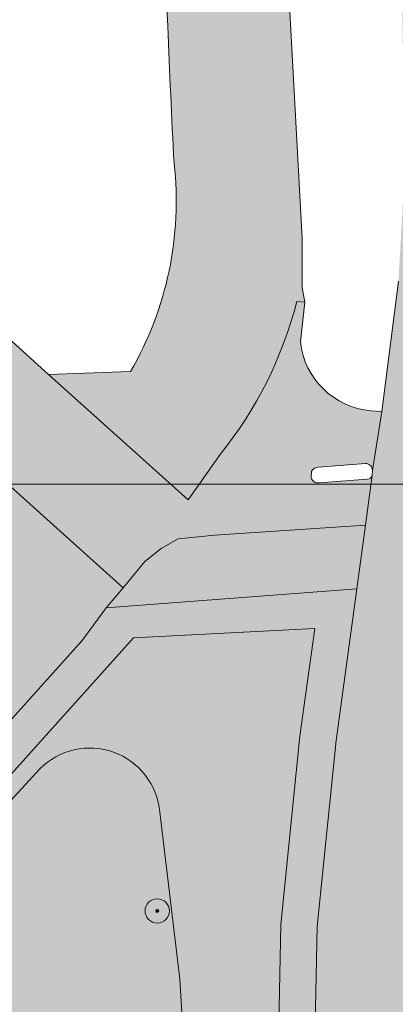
# Model space of a CAD drawing. Extents: x 101956 to 105180, y 476926 to 481317.
# Tile 609 of 649: x 104452 to 104464, y 480778 to 480810. Entities that reach past the tile are written whole.
import ezdxf

# ---------------------------------------------------------------- set-up
doc = ezdxf.new("R2010")
doc.units = 0
doc.header["$LTSCALE"] = 0.5
for name, color, linetype, lineweight in [('B-WE-GR-BOOM-S', 90, 'Continuous', 25), ('B-WE-OG-TERREIN_CULTUURSCHEIDING-GV', 7, 'Continuous', 18), ('B-WE-OG-WATER_SLOOT-GV', 120, 'Continuous', 18), ('B-WE-VH-VERHARDING_ASFALT-GV', 252, 'Continuous', 18), ('B-WE-VH-VERHARDING_TEGEL-GV', 252, 'Continuous', 18)]:
    doc.layers.add(name, color=color, linetype=linetype, lineweight=lineweight)
for name, color, linetype, lineweight, true_color in [('B-WE-OG-TERREIN_CULTUURSCHEIDING-V', 7, 'Continuous', 18, 0x28c846), ('B-WE-OG-WATER_SLOOT-V', 7, 'Continuous', 18, 0xafcde1), ('B-WE-VH-VERHARDING_ASFALT-V', 7, 'Continuous', 18, 0xcdcdcd), ('B-WE-VH-VERHARDING_TEGEL-V', 7, 'Continuous', 18, 0xcdcdcd)]:
    doc.layers.add(name, color=color, linetype=linetype, lineweight=lineweight, true_color=true_color)
doc.layers.add('X-XX-AL-HULPLIJN-G', color=7, linetype='Continuous', lineweight=18, plot=False)

# ---------------------------------------------------------------- blocks, each defined once
blk = doc.blocks.new('SGR-BOOM_01-SO')
at = {"linetype": 'ByBlock', "lineweight": 18}
h = blk.add_hatch(color=0, dxfattribs=at)
h.dxf.hatch_style = 1
edge = h.paths.add_edge_path()
edge.add_arc((0, 0), 0.25, 0, 360)
at = {"color": 0, "linetype": 'ByBlock', "lineweight": 18}
for radius in [2, 0.25]:
    blk.add_circle((0, 0), radius, dxfattribs=at)

msp = doc.modelspace()

# ---------------------------------------------------------------- hatches: boundary and pattern name
at = {"layer": 'B-WE-OG-TERREIN_CULTUURSCHEIDING-V'}
h = msp.add_hatch(color=256, dxfattribs=at)
edge = h.paths.add_edge_path()
edge.add_line((104454.599, 480791.009), (104453.805, 480789.931))
edge.add_line((104453.805, 480789.931), (104407.267, 480738.096))
edge.add_arc((104408.9507442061, 480736.2586357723), 2.492168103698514, 132.5018659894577, 162.958530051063)
edge.add_line((104406.568, 480736.989), (104406.066, 480735.347))
edge.add_arc((104404.7835484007, 480735.3750465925), 1.282758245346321, 321.75575997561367, 358.7471688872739, ccw=False)
edge.add_line((104405.791, 480734.581), (104405.026, 480733.598))
edge.add_line((104405.026, 480733.598), (104398.116, 480725.852))
edge.add_arc((104395.4743703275, 480729.1874603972), 4.254821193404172, 294.79905154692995, 308.37864372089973, ccw=False)
edge.add_line((104397.259, 480725.325), (104395.094, 480724.343))
edge.add_line((104395.094, 480724.343), (104394.29, 480723.618))
edge.add_line((104394.29, 480723.618), (104347.647, 480671.627))
edge.add_arc((104217.6399159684, 480786.2543855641), 173.3242032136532, 315.5167539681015, 318.5973410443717, ccw=False)
edge.add_arc((103498.7715268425, 481537.2086968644), 1212.822744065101, 313.3958462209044, 314.00197038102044, ccw=False)
edge.add_line((104332.023, 480655.942), (104346.609, 480656.659))
edge.add_line((104346.609, 480656.659), (104384.073, 480658.534))
edge.add_line((104384.073, 480658.534), (104415.456, 480660.19))
edge.add_line((104415.456, 480660.19), (104427.359, 480661.088))
edge.add_line((104427.359, 480661.088), (104432.192, 480661.546))
edge.add_line((104432.192, 480661.546), (104436.798, 480662.465))
edge.add_line((104436.798, 480662.465), (104444.146, 480664.444))
edge.add_line((104444.146, 480664.444), (104446.315, 480665.077))
edge.add_line((104446.315, 480665.077), (104449.966, 480666.368))
edge.add_line((104449.966, 480666.368), (104470.134, 480674.059))
edge.add_line((104470.134, 480674.059), (104472.749, 480675.317))
edge.add_line((104472.749, 480675.317), (104474.49, 480677.353))
edge.add_line((104474.49, 480677.353), (104474.821, 480678.017))
edge.add_line((104474.821, 480678.017), (104474.938, 480680.197))
edge.add_line((104474.938, 480680.197), (104474.731, 480682.095))
edge.add_line((104474.731, 480682.095), (104473.584, 480685.471))
edge.add_line((104473.584, 480685.471), (104472.287, 480689.808))
edge.add_line((104472.287, 480689.808), (104471.71, 480692.077))
edge.add_line((104471.71, 480692.077), (104470.953, 480696.041))
edge.add_line((104470.953, 480696.041), (104470.7, 480697.65))
edge.add_line((104470.7, 480697.65), (104470.559, 480699.043))
edge.add_line((104470.559, 480699.043), (104469.72, 480714.854))
edge.add_line((104469.72, 480714.854), (104468.875, 480730.184))
edge.add_line((104468.875, 480730.184), (104468.559, 480735.165))
edge.add_line((104468.559, 480735.165), (104468.164, 480738.65))
edge.add_line((104468.164, 480738.65), (104467.462, 480742.32))
edge.add_line((104467.462, 480742.32), (104466.387, 480746.453))
edge.add_line((104466.387, 480746.453), (104463.971, 480755.763))
edge.add_line((104463.971, 480755.763), (104462.774, 480761.215))
edge.add_line((104462.774, 480761.215), (104461.811, 480767.406))
edge.add_line((104461.811, 480767.406), (104461.402, 480773.484))
edge.add_line((104461.402, 480773.484), (104461.549, 480780.514))
edge.add_line((104461.549, 480780.514), (104462.168, 480786.639))
edge.add_line((104462.168, 480786.639), (104462.854, 480791.642))
edge.add_line((104462.854, 480791.642), (104454.599, 480791.009))
edge = h.paths.add_edge_path(flags=16)
edge.add_line((104428.559, 480760.016), (104455.498, 480790.02))
edge.add_line((104455.498, 480790.02), (104461.463, 480790.332))
edge.add_line((104461.463, 480790.332), (104460.976, 480786.781))
edge.add_line((104460.976, 480786.781), (104460.35, 480780.587))
edge.add_line((104460.35, 480780.587), (104460.201, 480773.456))
edge.add_line((104460.201, 480773.456), (104460.617, 480767.273))
edge.add_line((104460.617, 480767.273), (104461.594, 480760.994))
edge.add_line((104461.594, 480760.994), (104462.804, 480755.484))
edge.add_line((104462.804, 480755.484), (104465.226, 480746.151))
edge.add_line((104465.226, 480746.151), (104466.291, 480742.056))
edge.add_line((104466.291, 480742.056), (104466.977, 480738.469))
edge.add_line((104466.977, 480738.469), (104467.363, 480735.059))
edge.add_line((104467.363, 480735.059), (104467.677, 480730.113))
edge.add_line((104467.677, 480730.113), (104468.522, 480714.789))
edge.add_line((104468.522, 480714.789), (104469.362, 480698.951))
edge.add_line((104469.362, 480698.951), (104469.506, 480697.507))
edge.add_line((104469.506, 480697.507), (104470.537, 480691.822))
edge.add_line((104470.537, 480691.822), (104471.13, 480689.488))
edge.add_line((104471.13, 480689.488), (104472.441, 480685.106))
edge.add_line((104472.441, 480685.106), (104473.601, 480681.691))
edge.add_line((104473.601, 480681.691), (104473.482, 480678.021))
edge.add_line((104473.482, 480678.021), (104472.001, 480676.289))
edge.add_line((104472.001, 480676.289), (104469.659, 480675.162))
edge.add_line((104469.659, 480675.162), (104449.552, 480667.494))
edge.add_line((104449.552, 480667.494), (104445.947, 480666.22))
edge.add_line((104445.947, 480666.22), (104443.822, 480665.599))
edge.add_line((104443.822, 480665.599), (104436.524, 480663.634))
edge.add_line((104436.524, 480663.634), (104432.018, 480662.735))
edge.add_line((104432.018, 480662.735), (104427.257, 480662.284))
edge.add_line((104427.257, 480662.284), (104415.379, 480661.388))
edge.add_line((104415.379, 480661.388), (104384.011, 480659.732))
edge.add_line((104384.011, 480659.732), (104346.55, 480657.858))
edge.add_line((104346.55, 480657.858), (104335.199, 480657.3))
edge.add_arc((103708.0467740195, 481317.9382832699), 910.9131988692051, 313.5104894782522, 313.7123832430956)
edge.add_arc((103357.1463037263, 481684.4811923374), 1418.342769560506, 313.7261904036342, 313.9850650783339)
edge.add_arc((104218.5195809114, 480785.4368345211), 173.3236166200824, 315.5005997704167, 318.6062266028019)
edge.add_line((104348.544, 480670.83), (104395.141, 480722.769))
edge.add_line((104395.141, 480722.769), (104395.759, 480723.327))
edge.add_line((104395.759, 480723.327), (104397.756, 480724.233))
edge.add_line((104397.756, 480724.233), (104398.332, 480724.54))
edge.add_line((104398.332, 480724.54), (104398.948, 480724.982))
edge.add_line((104398.948, 480724.982), (104405.949, 480732.83))
edge.add_line((104405.949, 480732.83), (104406.734, 480733.84))
edge.add_line((104406.734, 480733.84), (104407.254, 480735.13))
edge.add_line((104407.254, 480735.13), (104407.716, 480736.639))
edge.add_line((104407.716, 480736.639), (104408.114, 480737.244))
edge.add_line((104408.114, 480737.244), (104428.559, 480760.016))
h = msp.add_hatch(color=256, dxfattribs=at)
edge = h.paths.add_edge_path()
edge.add_line((104428.559, 480760.016), (104408.114, 480737.244))
edge.add_line((104408.114, 480737.244), (104407.716, 480736.639))
edge.add_line((104407.716, 480736.639), (104407.254, 480735.13))
edge.add_line((104407.254, 480735.13), (104406.734, 480733.84))
edge.add_line((104406.734, 480733.84), (104405.949, 480732.83))
edge.add_line((104405.949, 480732.83), (104398.948, 480724.982))
edge.add_line((104398.948, 480724.982), (104398.332, 480724.54))
edge.add_line((104398.332, 480724.54), (104397.756, 480724.233))
edge.add_line((104397.756, 480724.233), (104395.759, 480723.327))
edge.add_line((104395.759, 480723.327), (104395.141, 480722.769))
edge.add_line((104395.141, 480722.769), (104348.544, 480670.83))
edge.add_arc((104218.5195809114, 480785.4368345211), 173.3236166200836, 315.5005997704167, 318.60622660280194, ccw=False)
edge.add_arc((103357.1463037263, 481684.4811923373), 1418.342769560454, 313.7261904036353, 313.98506507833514, ccw=False)
edge.add_arc((103708.0467740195, 481317.9382832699), 910.9131988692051, 313.51048947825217, 313.7123832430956, ccw=False)
edge.add_line((104335.199, 480657.3), (104346.55, 480657.858))
edge.add_line((104346.55, 480657.858), (104384.011, 480659.732))
edge.add_line((104384.011, 480659.732), (104415.379, 480661.388))
edge.add_line((104415.379, 480661.388), (104427.257, 480662.284))
edge.add_line((104427.257, 480662.284), (104432.018, 480662.735))
edge.add_line((104432.018, 480662.735), (104436.524, 480663.634))
edge.add_line((104436.524, 480663.634), (104443.822, 480665.599))
edge.add_line((104443.822, 480665.599), (104445.947, 480666.22))
edge.add_line((104445.947, 480666.22), (104449.552, 480667.494))
edge.add_line((104449.552, 480667.494), (104469.659, 480675.162))
edge.add_line((104469.659, 480675.162), (104472.001, 480676.289))
edge.add_line((104472.001, 480676.289), (104473.482, 480678.021))
edge.add_line((104473.482, 480678.021), (104473.601, 480681.691))
edge.add_line((104473.601, 480681.691), (104472.441, 480685.106))
edge.add_line((104472.441, 480685.106), (104471.13, 480689.488))
edge.add_line((104471.13, 480689.488), (104470.537, 480691.822))
edge.add_line((104470.537, 480691.822), (104469.506, 480697.507))
edge.add_line((104469.506, 480697.507), (104469.362, 480698.951))
edge.add_line((104469.362, 480698.951), (104468.522, 480714.789))
edge.add_line((104468.522, 480714.789), (104467.677, 480730.113))
edge.add_line((104467.677, 480730.113), (104467.363, 480735.059))
edge.add_line((104467.363, 480735.059), (104466.977, 480738.469))
edge.add_line((104466.977, 480738.469), (104466.291, 480742.056))
edge.add_line((104466.291, 480742.056), (104465.226, 480746.151))
edge.add_line((104465.226, 480746.151), (104462.804, 480755.484))
edge.add_line((104462.804, 480755.484), (104461.594, 480760.994))
edge.add_line((104461.594, 480760.994), (104460.617, 480767.273))
edge.add_line((104460.617, 480767.273), (104460.201, 480773.456))
edge.add_line((104460.201, 480773.456), (104460.35, 480780.587))
edge.add_line((104460.35, 480780.587), (104460.976, 480786.781))
edge.add_line((104460.976, 480786.781), (104461.463, 480790.332))
edge.add_line((104461.463, 480790.332), (104455.498, 480790.02))
edge.add_line((104455.498, 480790.02), (104428.559, 480760.016))
edge = h.paths.add_edge_path(flags=16)
edge.add_arc((104440.687297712, 480689.3811709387), 21.7901765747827, 344.7481621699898, 369.9305998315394)
edge.add_line((104462.151, 480693.139), (104457.021, 480778.779))
edge.add_line((104457.021, 480778.779), (104456.358, 480784.287))
edge.add_arc((104454.056489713, 480784.0841115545), 2.310435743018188, 5.037856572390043, 135.378787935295)
edge.add_line((104452.412, 480785.707), (104438.065, 480770.052))
edge.add_line((104438.065, 480770.052), (104431.021, 480762.513))
edge.add_arc((104439.1493901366, 480755.0477545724), 11.03633161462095, 137.4351289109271, 166.9061487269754)
edge.add_line((104428.4, 480757.548), (104421.172, 480749.661))
edge.add_arc((104424.3859323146, 480747.6018609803), 3.81699023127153, 147.3526596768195, 215.3585839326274)
edge.add_line((104421.273, 480745.393), (104423.885, 480741.088))
edge.add_arc((104422.8289237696, 480740.543342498), 1.188254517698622, -48.96733607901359, 27.281828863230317, ccw=False)
edge.add_line((104423.609, 480739.647), (104420.38, 480736.025))
edge.add_arc((104403.3908804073, 480741.3004545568), 17.78933965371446, 333.7161276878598, 342.74940725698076, ccw=False)
edge.add_line((104419.341, 480733.423), (104403.574, 480716.884))
edge.add_arc((104400.0217073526, 480719.3775330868), 4.340102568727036, 274.8546131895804, 324.9330504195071, ccw=False)
edge.add_line((104400.389, 480715.053), (104393.747, 480714.315))
edge.add_line((104393.747, 480714.315), (104391.249, 480716.34))
edge.add_line((104391.249, 480716.34), (104370.11, 480693.911))
edge.add_line((104370.11, 480693.911), (104369.166, 480684.952))
edge.add_arc((104368.0653751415, 480671.3780339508), 13.61851421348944, 85.36439811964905, 145.7683257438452)
edge.add_arc((104362.8116855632, 480673.1506787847), 8.410742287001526, 135.5653488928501, 222.6245241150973)
edge.add_arc((104364.0430548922, 480674.9853180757), 10.57179762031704, 225.4225647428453, 283.7844729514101)
edge.add_line((104366.562, 480664.718), (104441.129, 480668.544))
edge.add_arc((104441.906051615, 480690.3924422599), 21.86225602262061, 267.9631032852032, 307.9840365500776)
edge.add_arc((104442.1907698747, 480688.2994213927), 20.06556163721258, 311.0228457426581, 346.5992087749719)
at = {"layer": 'B-WE-OG-WATER_SLOOT-V'}
h = msp.add_hatch(color=256, dxfattribs=at)
edge = h.paths.add_edge_path()
edge.add_line((104431.021, 480762.513), (104436.469, 480761.901))
edge.add_line((104436.469, 480761.901), (104441.126, 480767.071))
edge.add_line((104441.126, 480767.071), (104447.401, 480774.101))
edge.add_arc((104453.1284950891, 480769.9174318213), 7.092703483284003, 115.1069079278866, 143.8542654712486, ccw=False)
edge.add_arc((104451.5087895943, 480774.8679400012), 2.024469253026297, 7.266378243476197, 133.3533554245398, ccw=False)
edge.add_line((104453.517, 480775.124), (104453.938, 480769.493))
edge.add_line((104453.938, 480769.493), (104458.1, 480689.148))
edge.add_arc((104443.1590228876, 480687.8924217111), 14.99364111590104, -14.501238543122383, 4.803615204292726, ccw=False)
edge.add_arc((104472.1553581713, 480676.8796450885), 16.19766923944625, 153.3774433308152, 172.3460758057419)
edge.add_arc((104452.1374603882, 480680.7302989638), 4.31101330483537, 283.4201027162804, 336.87213304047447, ccw=False)
edge.add_line((104453.138, 480676.537), (104455.361, 480673.161))
edge.add_arc((104442.1907698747, 480688.2994213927), 20.06556163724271, 311.0228457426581, 346.5992087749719)
edge.add_arc((104440.687297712, 480689.3811709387), 21.79017657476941, 344.7481621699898, 369.9305998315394)
edge.add_line((104462.151, 480693.139), (104457.021, 480778.779))
edge.add_line((104457.021, 480778.779), (104456.358, 480784.287))
edge.add_arc((104454.056489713, 480784.0841115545), 2.31043574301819, 5.037856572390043, 135.378787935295)
edge.add_line((104452.412, 480785.707), (104438.065, 480770.052))
edge.add_line((104438.065, 480770.052), (104431.021, 480762.513))
at = {"layer": 'B-WE-VH-VERHARDING_ASFALT-V'}
h = msp.add_hatch(color=256, dxfattribs=at)
edge = h.paths.add_edge_path()
edge.add_line((104456.863, 480880.115), (104457.987, 480882.911))
edge.add_line((104457.987, 480882.911), (104457.333, 480894.929))
edge.add_line((104457.333, 480894.929), (104455.789, 480897.967))
edge.add_line((104455.789, 480897.967), (104454.98, 480911.147))
edge.add_line((104454.98, 480911.147), (104454.454, 480919.991))
edge.add_line((104454.454, 480919.991), (104454.548, 480925.541))
edge.add_arc((104461.0751761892, 480925.761711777), 6.53090672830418, 138.7364371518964, 181.9366777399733, ccw=False)
edge.add_line((104456.166, 480930.069), (104460.467, 480934.923))
edge.add_line((104460.467, 480934.923), (104509.661, 480989.838))
edge.add_line((104509.661, 480989.838), (104518.727, 481000))
edge.add_line((104518.727, 481000), (104532.817, 481015.793))
edge.add_line((104532.817, 481015.793), (104538.871, 481022.577))
edge.add_line((104538.871, 481022.577), (104608.747, 481100.733))
edge.add_line((104608.747, 481100.733), (104696.821, 481199.694))
edge.add_line((104696.821, 481199.694), (104697.723, 481200.708))
edge.add_line((104697.723, 481200.708), (104700.979, 481204.366))
edge.add_line((104700.979, 481204.366), (104708.504, 481212.821))
edge.add_line((104708.504, 481212.821), (104709.525, 481214.044))
edge.add_line((104709.525, 481214.044), (104706.395, 481216.724))
edge.add_line((104706.395, 481216.724), (104683.043, 481190.461))
edge.add_line((104683.043, 481190.461), (104621.531, 481121.282))
edge.add_line((104621.531, 481121.282), (104605.557, 481103.318))
edge.add_line((104605.557, 481103.318), (104529.407, 481018.144))
edge.add_line((104529.407, 481018.144), (104527.803, 481016.349))
edge.add_line((104527.803, 481016.349), (104513.184, 481000))
edge.add_line((104513.184, 481000), (104508.047, 480994.255))
edge.add_line((104508.047, 480994.255), (104506.459, 480992.424))
edge.add_line((104506.459, 480992.424), (104452.405, 480932.134))
edge.add_arc((104458.8899116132, 480926.0109132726), 8.918871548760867, 136.6438256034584, 185.074695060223)
edge.add_line((104450.006, 480925.222), (104450.622, 480916.278))
edge.add_line((104450.622, 480916.278), (104451.781, 480896.434))
edge.add_line((104451.781, 480896.434), (104453.681, 480863.89))
edge.add_line((104453.681, 480863.89), (104456.626, 480810.164))
edge.add_arc((104740.0658889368, 480820.8440370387), 283.6410298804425, 182.1578885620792, 183.0702762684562)
edge.add_arc((104445.7738852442, 480804.3890656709), 11.13000022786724, -30.20270151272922, 6.515453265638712, ccw=False)
edge.add_line((104455.393, 480798.79), (104452.692, 480798.695))
edge.add_line((104452.692, 480798.695), (104457.297, 480794.571))
edge.add_line((104457.297, 480794.571), (104458.346, 480796.064))
edge.add_arc((104448.0389398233, 480804.3942965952), 13.25252167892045, 321.0544175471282, 345.6154950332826)
edge.add_line((104460.876, 480801.102), (104461.14, 480801.078))
edge.add_line((104461.14, 480801.078), (104461.05, 480801.564))
edge.add_line((104461.05, 480801.564), (104461.052, 480803.169))
edge.add_line((104461.052, 480803.169), (104456.863, 480880.115))
h = msp.add_hatch(color=256, dxfattribs=at)
edge = h.paths.add_edge_path()
edge.add_line((104467.093, 480797.548), (104467.302, 480799.19))
edge.add_line((104467.302, 480799.19), (104467.637, 480802.039))
edge.add_line((104467.637, 480802.039), (104467.748, 480805.911))
edge.add_line((104467.748, 480805.911), (104467.562, 480809.613))
edge.add_line((104467.562, 480809.613), (104467.168, 480816.718))
edge.add_line((104467.168, 480816.718), (104466.669, 480826.774))
edge.add_line((104466.669, 480826.774), (104465.782, 480844.764))
edge.add_line((104465.782, 480844.764), (104462.559, 480844.55))
edge.add_line((104462.559, 480844.55), (104464.347, 480810.595))
edge.add_line((104464.347, 480810.595), (104464.441, 480805.61))
edge.add_line((104464.441, 480805.61), (104464.222, 480801.766))
edge.add_line((104464.222, 480801.766), (104463.679, 480797.479))
edge.add_line((104463.679, 480797.479), (104463.364, 480795.532))
edge.add_line((104463.364, 480795.532), (104463.36, 480795.381))
edge.add_line((104463.36, 480795.381), (104463.141, 480793.732))
edge.add_line((104463.141, 480793.732), (104462.854, 480791.642))
edge.add_line((104462.854, 480791.642), (104462.168, 480786.639))
edge.add_line((104462.168, 480786.639), (104461.549, 480780.514))
edge.add_line((104461.549, 480780.514), (104461.402, 480773.484))
edge.add_line((104461.402, 480773.484), (104461.811, 480767.406))
edge.add_line((104461.811, 480767.406), (104462.774, 480761.215))
edge.add_line((104462.774, 480761.215), (104463.971, 480755.763))
edge.add_line((104463.971, 480755.763), (104466.387, 480746.453))
edge.add_line((104466.387, 480746.453), (104467.462, 480742.32))
edge.add_line((104467.462, 480742.32), (104468.164, 480738.65))
edge.add_line((104468.164, 480738.65), (104468.559, 480735.165))
edge.add_line((104468.559, 480735.165), (104468.875, 480730.184))
edge.add_line((104468.875, 480730.184), (104469.72, 480714.854))
edge.add_line((104469.72, 480714.854), (104470.559, 480699.043))
edge.add_line((104470.559, 480699.043), (104470.7, 480697.65))
edge.add_line((104470.7, 480697.65), (104470.953, 480696.041))
edge.add_line((104470.953, 480696.041), (104471.71, 480692.077))
edge.add_line((104471.71, 480692.077), (104472.287, 480689.808))
edge.add_line((104472.287, 480689.808), (104473.584, 480685.471))
edge.add_line((104473.584, 480685.471), (104474.731, 480682.095))
edge.add_line((104474.731, 480682.095), (104475.732, 480679.429))
edge.add_line((104475.732, 480679.429), (104476.802, 480676.975))
edge.add_line((104476.802, 480676.975), (104479.122, 480672.207))
edge.add_line((104479.122, 480672.207), (104480.194, 480670.136))
edge.add_line((104480.194, 480670.136), (104481.736, 480667.7))
edge.add_line((104481.736, 480667.7), (104483.656, 480664.448))
edge.add_line((104483.656, 480664.448), (104484.72, 480662.897))
edge.add_line((104484.72, 480662.897), (104485.76, 480661.486))
edge.add_line((104485.76, 480661.486), (104487.947, 480658.718))
edge.add_line((104487.947, 480658.718), (104489.187, 480657.397))
edge.add_line((104489.187, 480657.397), (104491.748, 480654.444))
edge.add_line((104491.748, 480654.444), (104493.937, 480652.084))
edge.add_line((104493.937, 480652.084), (104496.529, 480654.57))
edge.add_line((104496.529, 480654.57), (104496.833, 480654.863))
edge.add_line((104496.833, 480654.863), (104496.128, 480655.564))
edge.add_line((104496.128, 480655.564), (104495.832, 480655.303))
edge.add_line((104495.832, 480655.303), (104492.224, 480659.243))
edge.add_line((104492.224, 480659.243), (104488.068, 480664.464))
edge.add_line((104488.068, 480664.464), (104484.265, 480670.183))
edge.add_line((104484.265, 480670.183), (104484.61, 480670.371))
edge.add_line((104484.61, 480670.371), (104484.093, 480671.294))
edge.add_line((104484.093, 480671.294), (104483.74, 480671.103))
edge.add_line((104483.74, 480671.103), (104482.939, 480672.619))
edge.add_line((104482.939, 480672.619), (104480.81, 480676.687))
edge.add_line((104480.81, 480676.687), (104478.465, 480682))
edge.add_line((104478.465, 480682), (104477.184, 480685.561))
edge.add_line((104477.184, 480685.561), (104476.814, 480686.743))
edge.add_line((104476.814, 480686.743), (104476.56, 480687.612))
edge.add_line((104476.56, 480687.612), (104476.922, 480687.74))
edge.add_line((104476.922, 480687.74), (104476.632, 480688.705))
edge.add_line((104476.632, 480688.705), (104476.247, 480688.59))
edge.add_line((104476.247, 480688.59), (104475.908, 480689.954))
edge.add_line((104475.908, 480689.954), (104475.335, 480692.261))
edge.add_line((104475.335, 480692.261), (104474.303, 480696.986))
edge.add_line((104474.303, 480696.986), (104473.996, 480699.26))
edge.add_line((104473.996, 480699.26), (104473.845, 480700.379))
edge.add_line((104473.845, 480700.379), (104474.239, 480700.415))
edge.add_line((104474.239, 480700.415), (104474.119, 480701.411))
edge.add_line((104474.119, 480701.411), (104473.694, 480701.372))
edge.add_line((104473.694, 480701.372), (104473.128, 480711.098))
edge.add_line((104473.128, 480711.098), (104473.555, 480711.118))
edge.add_line((104473.555, 480711.118), (104473.503, 480712.143))
edge.add_line((104473.503, 480712.143), (104473.061, 480712.125))
edge.add_line((104473.061, 480712.125), (104471.845, 480733.77))
edge.add_line((104471.845, 480733.77), (104471.731, 480736.06))
edge.add_line((104471.731, 480736.06), (104471.558, 480738.282))
edge.add_line((104471.558, 480738.282), (104471.051, 480741.739))
edge.add_line((104471.051, 480741.739), (104467.955, 480753.778))
edge.add_line((104467.955, 480753.778), (104467.15, 480756.861))
edge.add_line((104467.15, 480756.861), (104466.358, 480760.586))
edge.add_arc((104528.3360448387, 480775.5502692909), 63.75897895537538, 174.6194237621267, 193.5739736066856, ccw=False)
edge.add_line((104464.858, 480781.529), (104465.398, 480786.69))
edge.add_line((104465.398, 480786.69), (104466.008, 480790.741))
edge.add_line((104466.008, 480790.741), (104466.213, 480792.197))
edge.add_line((104466.213, 480792.197), (104466.228, 480792.304))
edge.add_line((104466.228, 480792.304), (104466.495, 480793.9))
edge.add_line((104466.495, 480793.9), (104467.093, 480797.548))
h = msp.add_hatch(color=256, dxfattribs=at)
edge = h.paths.add_edge_path()
edge.add_line((104440.324, 480800.438), (104443.387, 480800.592))
edge.add_arc((104443.6737651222, 480796.6119954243), 3.99032212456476, 46.84584951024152, 94.12112266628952, ccw=False)
edge.add_line((104446.403, 480799.523), (104450.443, 480795.891))
edge.add_line((104450.443, 480795.891), (104455.152, 480791.674))
edge.add_line((104455.152, 480791.674), (104455.871, 480792.539))
edge.add_line((104455.871, 480792.539), (104456.406, 480792.961))
edge.add_line((104456.406, 480792.961), (104456.97, 480793.283))
edge.add_line((104456.97, 480793.283), (104458.178, 480793.402))
edge.add_line((104458.178, 480793.402), (104463.141, 480793.732))
edge.add_line((104463.141, 480793.732), (104463.36, 480795.381))
edge.add_arc((104463.2049579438, 480795.4094252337), 0.1576262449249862, 267.1061258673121, 349.6108358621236, ccw=False)
edge.add_line((104463.197, 480795.252), (104461.608, 480795.133))
edge.add_arc((104461.5600683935, 480795.3420451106), 0.2144698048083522, 190.2178561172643, 282.91403203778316, ccw=False)
edge.add_line((104461.349, 480795.304), (104461.36, 480795.496))
edge.add_arc((104461.5707015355, 480795.4123368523), 0.2267039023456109, 88.9135668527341, 158.3434838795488, ccw=False)
edge.add_line((104461.575, 480795.639), (104463.14, 480795.765))
edge.add_arc((104463.1386584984, 480795.5395364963), 0.2254674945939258, -1.9155305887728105, 89.6590957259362, ccw=False)
edge.add_line((104463.364, 480795.532), (104463.679, 480797.479))
edge.add_line((104463.679, 480797.479), (104463.313, 480797.499))
edge.add_arc((104463.5387314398, 480800.0505030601), 2.561468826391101, 186.3545090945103, 264.944206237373, ccw=False)
edge.add_line((104460.993, 480799.767), (104461.14, 480801.078))
edge.add_line((104461.14, 480801.078), (104460.876, 480801.102))
edge.add_arc((104448.0389398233, 480804.3942965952), 13.25252167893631, 321.0544175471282, 345.6154950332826, ccw=False)
edge.add_line((104458.346, 480796.064), (104457.297, 480794.571))
edge.add_line((104457.297, 480794.571), (104452.692, 480798.695))
edge.add_line((104452.692, 480798.695), (104450.538, 480800.646))
edge.add_arc((104441.5060879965, 480792.4220791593), 12.21508528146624, 42.31912712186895, 68.48453093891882)
edge.add_arc((104442.1006407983, 480787.3197935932), 16.91839145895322, 76.72335725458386, 98.10964176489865)
edge.add_arc((104431.246902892, 480889.5943842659), 85.943487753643, 271.3848691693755, 275.65391481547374, ccw=False)
edge.add_line((104433.324, 480803.676), (104382.496, 480800.952))
edge.add_line((104382.496, 480800.952), (104355.513, 480799.55))
edge.add_arc((104352.1764351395, 480889.5888411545), 90.10064140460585, 268.6024933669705, 272.1222357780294, ccw=False)
edge.add_arc((104351.4424750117, 480814.7922797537), 15.34721589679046, 234.3195721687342, 264.52809276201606, ccw=False)
edge.add_arc((104382.6902392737, 480857.0991776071), 67.94173844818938, 227.3918548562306, 233.7242359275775, ccw=False)
edge.add_line((104336.695, 480807.094), (104333.934, 480809.506))
edge.add_line((104333.934, 480809.506), (104331.824, 480806.86))
edge.add_line((104331.824, 480806.86), (104338.515, 480800.914))
edge.add_arc((104350.3350041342, 480813.7904852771), 17.4790265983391, 227.4495395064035, 245.8361178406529)
edge.add_arc((104351.1058537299, 480813.9664392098), 17.96620297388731, 243.8224963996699, 264.1126248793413)
edge.add_arc((104353.192771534, 480830.3419877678), 34.47171703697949, 263.4540570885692, 275.1048216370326)
edge.add_line((104356.26, 480796.007), (104440.324, 480800.438))
h = msp.add_hatch(color=256, dxfattribs=at)
edge = h.paths.add_edge_path()
edge.add_line((104454.599, 480791.009), (104455.152, 480791.674))
edge.add_line((104455.152, 480791.674), (104450.443, 480795.891))
edge.add_arc((104448.2858538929, 480793.6005707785), 3.146322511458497, -24.09663776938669, 46.7165027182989, ccw=False)
edge.add_line((104451.158, 480792.316), (104450.363, 480791.428))
edge.add_line((104450.363, 480791.428), (104433.351, 480772.431))
edge.add_line((104433.351, 480772.431), (104341.259, 480669.807))
edge.add_arc((104258.3746587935, 480745.9401121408), 112.5436127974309, 312.77264208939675, 317.4310838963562, ccw=False)
edge.add_arc((104535.4819797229, 480444.8228742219), 296.6757611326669, 132.5651903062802, 134.2622590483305)
edge.add_line((104328.419, 480657.288), (104332.023, 480655.942))
edge.add_arc((103498.7715268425, 481537.2086968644), 1212.822744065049, 313.3958462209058, 314.0019703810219)
edge.add_arc((104217.6399159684, 480786.2543855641), 173.3242032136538, 315.5167539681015, 318.5973410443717)
edge.add_line((104347.647, 480671.627), (104394.29, 480723.618))
edge.add_line((104394.29, 480723.618), (104395.094, 480724.343))
edge.add_line((104395.094, 480724.343), (104397.259, 480725.325))
edge.add_arc((104395.4743703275, 480729.1874603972), 4.254821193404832, 294.7990515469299, 308.3786437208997)
edge.add_line((104398.116, 480725.852), (104405.026, 480733.598))
edge.add_line((104405.026, 480733.598), (104405.791, 480734.581))
edge.add_arc((104404.7835484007, 480735.3750465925), 1.282758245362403, 321.7557599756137, 358.7471688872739)
edge.add_line((104406.066, 480735.347), (104406.568, 480736.989))
edge.add_arc((104408.9507442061, 480736.2586357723), 2.492168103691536, 132.5018659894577, 162.958530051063, ccw=False)
edge.add_line((104407.267, 480738.096), (104453.805, 480789.931))
edge.add_line((104453.805, 480789.931), (104454.599, 480791.009))
at = {"layer": 'B-WE-VH-VERHARDING_TEGEL-V'}
msp.add_hatch(color=256, dxfattribs=at).paths.add_polyline_path([(104463.141, 480793.732), (104458.178, 480793.402), (104456.97, 480793.283), (104456.406, 480792.961), (104455.871, 480792.539), (104455.152, 480791.674), (104454.599, 480791.009), (104462.854, 480791.642)])

# ---------------------------------------------------------------- linework, layer by layer
at = {"layer": 'B-WE-OG-TERREIN_CULTUURSCHEIDING-GV', "flags": 128}
for points in [[(104466.387, 480746.453), (104463.971, 480755.763), (104462.774, 480761.215), (104461.811, 480767.406), (104461.402, 480773.484), (104461.549, 480780.514), (104462.168, 480786.639), (104462.854, 480791.642), (104454.599, 480791.009)], [(104454.599, 480791.009), (104453.805, 480789.931), (104407.267, 480738.096)], [(104428.559, 480760.016), (104455.498, 480790.02), (104461.463, 480790.332), (104460.976, 480786.781), (104460.35, 480780.587), (104460.201, 480773.456), (104460.617, 480767.273), (104461.594, 480760.994), (104462.804, 480755.484), (104465.226, 480746.151)], [(104465.226, 480746.151), (104462.804, 480755.484), (104461.594, 480760.994), (104460.617, 480767.273), (104460.201, 480773.456), (104460.35, 480780.587), (104460.976, 480786.781), (104461.463, 480790.332), (104455.498, 480790.02), (104428.559, 480760.016)], [(104431.021, 480762.513), (104438.065, 480770.052), (104452.412, 480785.707)], [(104456.358, 480784.287), (104457.021, 480778.779), (104462.151, 480693.139)]]:
    msp.add_lwpolyline(points, dxfattribs=at)
at = {"layer": 'B-WE-OG-TERREIN_CULTUURSCHEIDING-GV'}
msp.add_lwpolyline([(104452.412, 480785.707, -0.6391635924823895), (104456.358, 480784.287)], format="xyb", dxfattribs=at)
at = {"layer": 'B-WE-OG-WATER_SLOOT-GV'}
msp.add_lwpolyline([(104456.358, 480784.287, 0.6391635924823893), (104452.412, 480785.707)], format="xyb", dxfattribs=at)
at = {"layer": 'B-WE-OG-WATER_SLOOT-GV', "flags": 128}
for points in [[(104452.412, 480785.707), (104438.065, 480770.052), (104431.021, 480762.513)], [(104462.151, 480693.139), (104457.021, 480778.779), (104456.358, 480784.287)]]:
    msp.add_lwpolyline(points, dxfattribs=at)
at = {"layer": 'B-WE-VH-VERHARDING_ASFALT-GV', "flags": 128}
for points in [[(104450.006, 480925.222), (104450.622, 480916.278), (104451.781, 480896.434), (104453.681, 480863.89), (104456.626, 480810.164)], [(104460.876, 480801.102), (104461.14, 480801.078), (104461.05, 480801.564), (104461.052, 480803.169), (104456.863, 480880.115)], [(104464.222, 480801.766), (104463.679, 480797.479), (104463.364, 480795.532), (104463.36, 480795.381), (104463.141, 480793.732), (104462.854, 480791.642), (104462.168, 480786.639), (104461.549, 480780.514), (104461.402, 480773.484), (104461.811, 480767.406), (104462.774, 480761.215), (104463.971, 480755.763), (104466.387, 480746.453)], [(104460.993, 480799.767), (104461.14, 480801.078), (104460.876, 480801.102)], [(104458.346, 480796.064), (104457.297, 480794.571), (104452.692, 480798.695), (104450.538, 480800.646)], [(104446.403, 480799.523), (104450.443, 480795.891), (104455.152, 480791.674), (104455.871, 480792.539), (104456.406, 480792.961), (104456.97, 480793.283), (104458.178, 480793.402), (104463.141, 480793.732), (104463.36, 480795.381)], [(104455.393, 480798.79), (104452.692, 480798.695), (104457.297, 480794.571), (104458.346, 480796.064)], [(104463.364, 480795.532), (104463.679, 480797.479), (104463.313, 480797.499)], [(104454.599, 480791.009), (104455.152, 480791.674), (104450.443, 480795.891)], [(104461.575, 480795.639), (104463.14, 480795.765)], [(104461.349, 480795.304), (104461.36, 480795.496)], [(104463.197, 480795.252), (104461.608, 480795.133)], [(104407.267, 480738.096), (104453.805, 480789.931), (104454.599, 480791.009)]]:
    msp.add_lwpolyline(points, dxfattribs=at)
at = {"layer": 'B-WE-VH-VERHARDING_ASFALT-GV'}
for points in [[(104456.626, 480810.164, 0.003981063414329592), (104456.832, 480805.652)], [(104456.832, 480805.652, -0.1615981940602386), (104455.393, 480798.79)], [(104460.876, 480801.102, -0.1075800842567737), (104458.346, 480796.064)], [(104458.346, 480796.064, 0.1075800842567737), (104460.876, 480801.102)], [(104463.313, 480797.499, -0.3570169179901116), (104460.993, 480799.767)], [(104463.14, 480795.765, -0.422286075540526), (104463.364, 480795.532)], [(104461.36, 480795.496, -0.312566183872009), (104461.575, 480795.639)], [(104463.36, 480795.381, -0.3763968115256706), (104463.197, 480795.252)], [(104461.608, 480795.133, -0.4280644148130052), (104461.349, 480795.304)]]:
    msp.add_lwpolyline(points, format="xyb", dxfattribs=at)
at = {"layer": 'B-WE-VH-VERHARDING_TEGEL-GV', "flags": 128}
msp.add_lwpolyline([(104463.141, 480793.732), (104458.178, 480793.402), (104456.97, 480793.283), (104456.406, 480792.961), (104455.871, 480792.539), (104455.152, 480791.674), (104454.599, 480791.009), (104462.854, 480791.642)], close=True, dxfattribs=at)
at = {"layer": 'X-XX-AL-HULPLIJN-G'}
msp.add_lwpolyline([(104024.513069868, 480795.0883633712), (104927.8206118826, 480795.0883633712), (104927.8206118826, 480008.6338554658), (104024.513069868, 480008.6338554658)], close=True, dxfattribs=at)

# ---------------------------------------------------------------- block references
at = {"layer": 'B-WE-GR-BOOM-S', "xscale": 0.2, "yscale": 0.2, "zscale": 0.2}
msp.add_blockref('SGR-BOOM_01-SO', (104456.277, 480781.031), dxfattribs=at)

doc.saveas('drawing.dxf')
